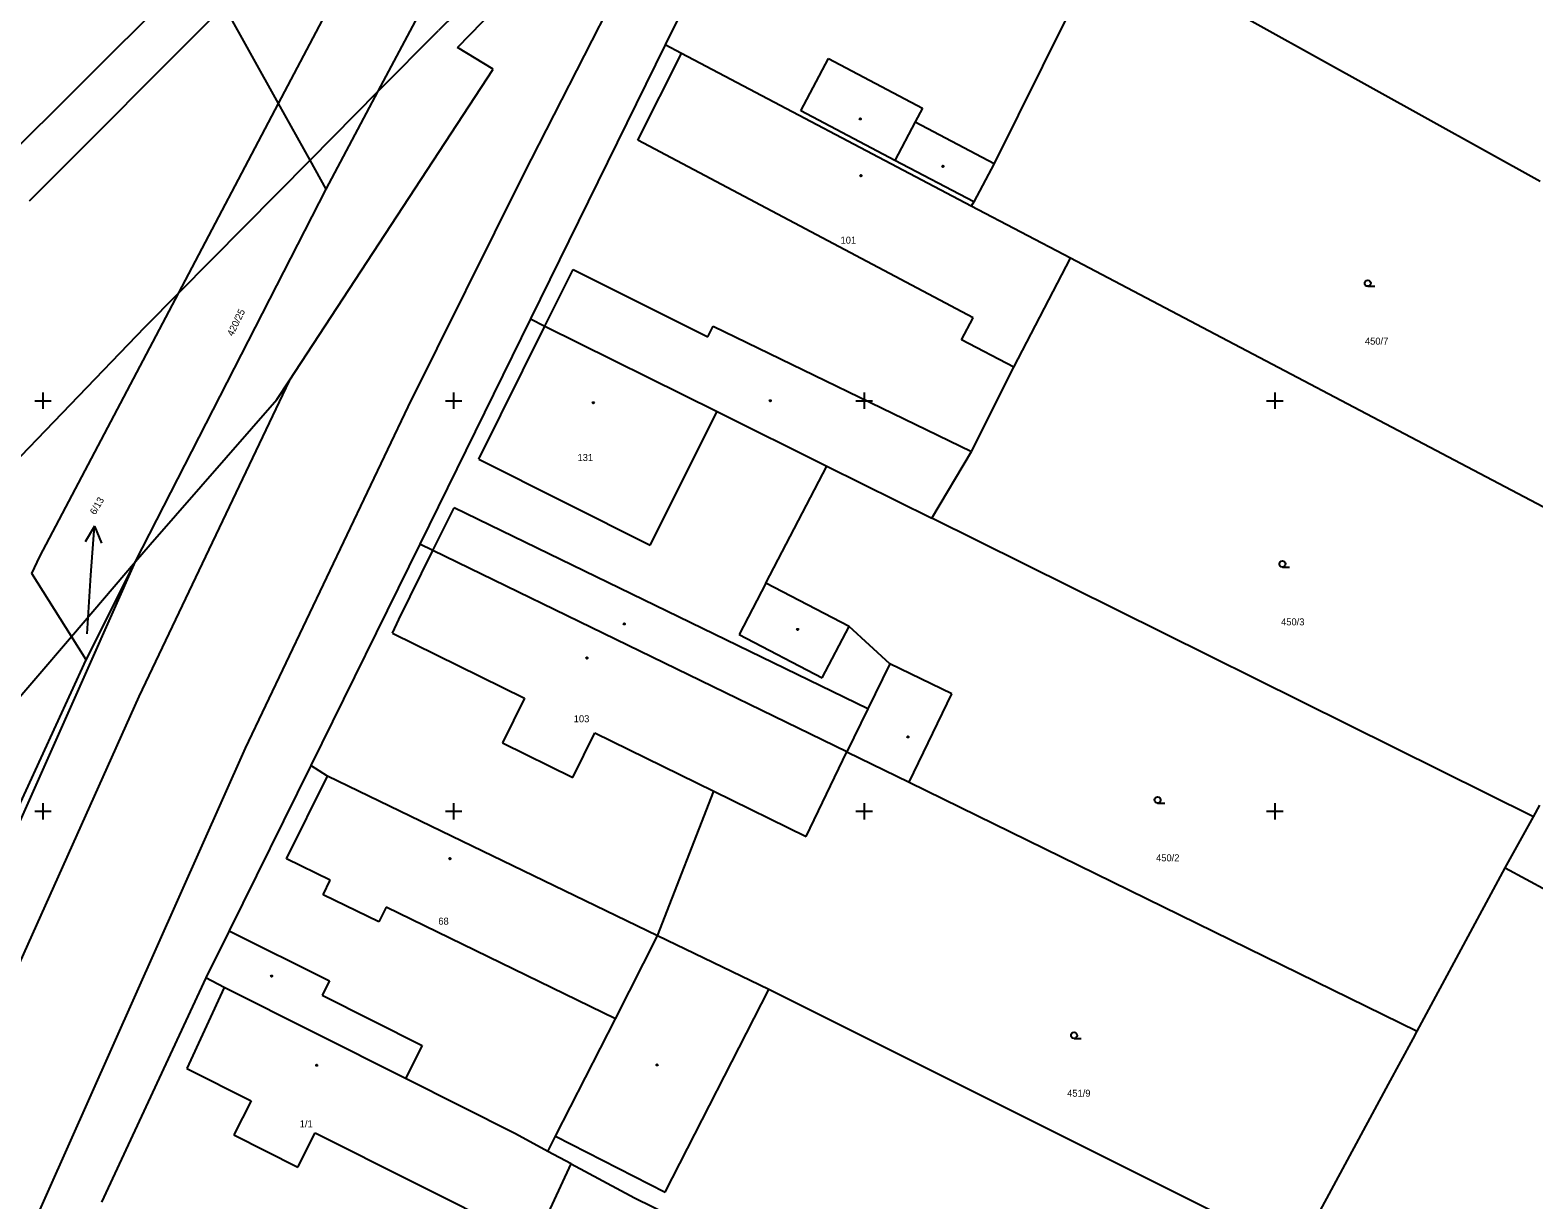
# Model space of a CAD drawing. Extents: x -711081 to -709338, y -1025122 to -1024092.
# Drawn here: x -709575.8 to -709484.2, y -1024373.7 to -1024302.4 of the extents above; entities that cross this region are included whole.
import ezdxf

# ---------------------------------------------------------------- set-up
doc = ezdxf.new("R2010")
doc.units = 0
for name, color, linetype in [('Z_hektometricka_sit', 7, 'Continuous'), ('Z_katastr_cisla_pozemkova', 7, 'Continuous'), ('Z_katastr_cisla_stavebni', 7, 'Continuous'), ('Z_katastr_hranice', 7, 'Continuous'), ('Z_katastr_parcelni_cislo_odkaz', 7, 'Continuous'), ('Z_katastr_vnitrni_kresba', 7, 'Continuous'), ('Z_katastr_znacky_budov', 7, 'Continuous'), ('Z_katastr_znacky_kultur', 7, 'Continuous')]:
    doc.layers.add(name, color=color, linetype=linetype)

msp = doc.modelspace()

# ---------------------------------------------------------------- linework, layer by layer
at = {"layer": 'Z_hektometricka_sit'}
for p, q in [((-709575, -1024324.5), (-709575, -1024325.5)), ((-709550, -1024324.5), (-709550, -1024325.5)), ((-709525, -1024324.5), (-709525, -1024325.5)), ((-709500, -1024324.5), (-709500, -1024325.5)), ((-709575.5, -1024325), (-709574.5, -1024325)), ((-709550.5, -1024325), (-709549.5, -1024325)), ((-709525.5, -1024325), (-709524.5, -1024325)), ((-709500.5, -1024325), (-709499.5, -1024325)), ((-709575.5, -1024350), (-709574.5, -1024350)), ((-709575, -1024349.5), (-709575, -1024350.5)), ((-709550.5, -1024350), (-709549.5, -1024350)), ((-709550, -1024349.5), (-709550, -1024350.5)), ((-709525.5, -1024350), (-709524.5, -1024350)), ((-709525, -1024349.5), (-709525, -1024350.5)), ((-709500.5, -1024350), (-709499.5, -1024350)), ((-709500, -1024349.5), (-709500, -1024350.5))]:
    msp.add_line(p, q, dxfattribs=at)
at = {"layer": 'Z_katastr_hranice'}
for p, q in [((-709554.59, -1024306.15), (-709543.91, -1024286.04)), ((-709528.47, -1024285.73), (-709537.12, -1024303.32)), ((-709549.76, -1024303.48), (-709533.11, -1024286.32)), ((-709560.66, -1024306.9), (-709550.52, -1024287.67)), ((-709483.85, -1024311.64), (-709510.03, -1024297.1)), ((-709560.66, -1024306.9), (-709563.96, -1024300.95)), ((-709512.68, -1024301.67), (-709517.09, -1024310.54)), ((-709547.59, -1024304.81), (-709549.76, -1024303.48)), ((-709537.12, -1024303.32), (-709545.32, -1024320.01)), ((-709536.12, -1024303.85), (-709537.12, -1024303.32)), ((-709518.48, -1024313.14), (-709536.12, -1024303.85)), ((-709560.01, -1024323.78), (-709547.59, -1024304.81)), ((-709557.76, -1024312.12), (-709554.59, -1024306.15)), ((-709566.73, -1024318.42), (-709560.66, -1024306.9)), ((-709558.74, -1024310.35), (-709560.66, -1024306.9)), ((-709557.76, -1024312.12), (-709558.74, -1024310.35)), ((-709517.09, -1024310.54), (-709518.33, -1024312.89)), ((-709569.37, -1024334.79), (-709557.76, -1024312.12)), ((-709518.33, -1024312.89), (-709518.48, -1024313.14)), ((-709512.45, -1024316.31), (-709518.48, -1024313.14)), ((-709515.9, -1024322.95), (-709512.45, -1024316.31)), ((-709476.08, -1024335.48), (-709512.45, -1024316.31)), ((-709575.2, -1024334.48), (-709566.73, -1024318.42)), ((-709545.32, -1024320.01), (-709552.06, -1024333.73)), ((-709545.32, -1024320.01), (-709544.44, -1024320.45)), ((-709544.44, -1024320.45), (-709533.95, -1024325.66)), ((-709560.76, -1024324.93), (-709560.01, -1024323.78)), ((-709518.46, -1024328.1), (-709515.9, -1024322.95)), ((-709568.48, -1024333.75), (-709560.76, -1024324.93)), ((-709533.95, -1024325.66), (-709527.27, -1024328.98)), ((-709520.89, -1024332.15), (-709518.46, -1024328.1)), ((-709530.99, -1024336.1), (-709527.27, -1024328.98)), ((-709527.27, -1024328.98), (-709520.89, -1024332.15)), ((-709484.25, -1024350.34), (-709520.89, -1024332.15)), ((-709569.37, -1024334.79), (-709568.48, -1024333.75)), ((-709552.06, -1024333.73), (-709558.69, -1024347.22)), ((-709551.26, -1024334.12), (-709552.06, -1024333.73)), ((-709575.67, -1024335.52), (-709575.2, -1024334.48)), ((-709573.27, -1024339.35), (-709569.37, -1024334.79)), ((-709572.37, -1024340.78), (-709569.37, -1024334.79)), ((-709572.17, -1024341.1), (-709569.37, -1024334.79)), ((-709526.05, -1024346.39), (-709551.26, -1024334.12)), ((-709573.27, -1024339.35), (-709575.67, -1024335.52)), ((-709525.92, -1024338.74), (-709530.99, -1024336.1)), ((-709585.46, -1024353.63), (-709573.27, -1024339.35)), ((-709572.37, -1024340.78), (-709573.27, -1024339.35)), ((-709523.43, -1024341.02), (-709525.92, -1024338.74)), ((-709605.06, -1024415.08), (-709572.17, -1024341.1)), ((-709586.68, -1024371.87), (-709572.37, -1024340.78)), ((-709519.66, -1024342.86), (-709523.43, -1024341.02)), ((-709522.27, -1024348.23), (-709519.66, -1024342.86)), ((-709528.54, -1024351.54), (-709526.05, -1024346.39)), ((-709526.05, -1024346.39), (-709522.27, -1024348.23)), ((-709558.69, -1024347.22), (-709563.66, -1024357.28)), ((-709557.67, -1024347.86), (-709558.69, -1024347.22)), ((-709537.58, -1024357.58), (-709557.67, -1024347.86)), ((-709522.27, -1024348.23), (-709491.33, -1024363.4)), ((-709537.58, -1024357.58), (-709534.16, -1024348.78)), ((-709534.16, -1024348.78), (-709528.54, -1024351.54)), ((-709485.97, -1024353.45), (-709484.25, -1024350.34)), ((-709484.25, -1024350.34), (-709483.86, -1024349.63)), ((-709491.33, -1024363.4), (-709485.97, -1024353.45)), ((-709485.97, -1024353.45), (-709476.09, -1024358.78)), ((-709563.66, -1024357.28), (-709565.08, -1024360.15)), ((-709530.8, -1024360.86), (-709537.58, -1024357.58)), ((-709565.08, -1024360.15), (-709571.44, -1024373.81)), ((-709563.97, -1024360.73), (-709565.08, -1024360.15)), ((-709552.93, -1024366.28), (-709563.97, -1024360.73)), ((-709537.12, -1024373.21), (-709530.8, -1024360.86)), ((-709498.64, -1024376.94), (-709530.8, -1024360.86)), ((-709493.08, -1024366.63), (-709491.58, -1024363.86)), ((-709491.58, -1024363.86), (-709491.33, -1024363.4)), ((-709546.24, -1024369.65), (-709552.93, -1024366.28)), ((-709497.39, -1024374.61), (-709493.08, -1024366.63)), ((-709544.26, -1024370.72), (-709546.24, -1024369.65)), ((-709544.26, -1024370.72), (-709543.8, -1024369.8)), ((-709543.8, -1024369.8), (-709537.12, -1024373.21)), ((-709542.85, -1024371.47), (-709544.26, -1024370.72)), ((-709544.48, -1024375.03), (-709542.85, -1024371.47)), ((-709542.85, -1024371.47), (-709538.99, -1024373.54)), ((-709538.99, -1024373.54), (-709505.48, -1024389.98))]:
    msp.add_line(p, q, dxfattribs=at)
at = {"layer": 'Z_katastr_parcelni_cislo_odkaz'}
for p, q in [((-709571.871, -1024332.636), (-709572.44, -1024333.6)), ((-709572.08, -1024335.63), (-709571.871, -1024332.636)), ((-709571.871, -1024332.636), (-709571.441, -1024333.67)), ((-709572.31, -1024339.2), (-709572.08, -1024335.63))]:
    msp.add_line(p, q, dxfattribs=at)
at = {"layer": 'Z_katastr_vnitrni_kresba'}
for p, q in [((-709523.18, -1024275.29), (-709550.92, -1024302.44)), ((-709545.72, -1024311.19), (-709532.94, -1024286.16)), ((-709577.71, -1024310.7), (-709565.37, -1024298.41)), ((-709575.83, -1024312.82), (-709563.96, -1024300.95)), ((-709554.59, -1024306.15), (-709550.92, -1024302.44)), ((-709538.78, -1024309.13), (-709536.12, -1024303.85)), ((-709528.85, -1024307.35), (-709527.17, -1024304.16)), ((-709527.17, -1024304.16), (-709521.45, -1024307.18)), ((-709558.74, -1024310.35), (-709554.59, -1024306.15)), ((-709523.13, -1024310.37), (-709528.85, -1024307.35)), ((-709521.45, -1024307.18), (-709521.89, -1024308.02)), ((-709521.89, -1024308.02), (-709523.13, -1024310.37)), ((-709521.89, -1024308.02), (-709517.09, -1024310.54)), ((-709518.36, -1024319.94), (-709538.78, -1024309.13)), ((-709566.73, -1024318.42), (-709558.74, -1024310.35)), ((-709518.33, -1024312.89), (-709523.13, -1024310.37)), ((-709552.77, -1024325.36), (-709545.72, -1024311.19)), ((-709544.44, -1024320.45), (-709542.72, -1024317.01)), ((-709542.72, -1024317.01), (-709534.52, -1024321.1)), ((-709568.8, -1024320.51), (-709566.73, -1024318.42)), ((-709519.07, -1024321.28), (-709518.36, -1024319.94)), ((-709607.17, -1024360.48), (-709568.8, -1024320.51)), ((-709548.47, -1024328.55), (-709544.44, -1024320.45)), ((-709534.52, -1024321.1), (-709534.2, -1024320.46)), ((-709534.2, -1024320.46), (-709518.46, -1024328.1)), ((-709515.9, -1024322.95), (-709519.07, -1024321.28)), ((-709560.01, -1024323.78), (-709569.16, -1024343.01)), ((-709562.67, -1024346.16), (-709552.77, -1024325.36)), ((-709538.03, -1024333.79), (-709533.95, -1024325.66)), ((-709548.47, -1024328.55), (-709538.03, -1024333.79)), ((-709551.26, -1024334.12), (-709549.97, -1024331.53)), ((-709524.77, -1024343.77), (-709549.97, -1024331.53)), ((-709553.33, -1024338.33), (-709551.26, -1024334.12)), ((-709530.99, -1024336.1), (-709532.62, -1024339.23)), ((-709553.72, -1024339.16), (-709553.33, -1024338.33)), ((-709553.72, -1024339.16), (-709545.68, -1024343.11)), ((-709532.62, -1024339.23), (-709527.55, -1024341.87)), ((-709527.55, -1024341.87), (-709525.92, -1024338.74)), ((-709523.43, -1024341.02), (-709524.77, -1024343.77)), ((-709569.16, -1024343.01), (-709581.28, -1024370.02)), ((-709545.68, -1024343.11), (-709547.02, -1024345.84)), ((-709524.77, -1024343.77), (-709526.05, -1024346.39)), ((-709542.74, -1024347.95), (-709541.4, -1024345.22)), ((-709541.4, -1024345.22), (-709534.16, -1024348.78)), ((-709574.78, -1024373.38), (-709562.67, -1024346.16)), ((-709547.02, -1024345.84), (-709542.74, -1024347.95)), ((-709560.17, -1024352.9), (-709557.67, -1024347.86)), ((-709557.51, -1024354.19), (-709560.17, -1024352.9)), ((-709557.95, -1024355.09), (-709557.51, -1024354.19)), ((-709554.55, -1024356.74), (-709557.95, -1024355.09)), ((-709554.11, -1024355.85), (-709554.55, -1024356.74)), ((-709540.15, -1024362.64), (-709554.11, -1024355.85)), ((-709563.66, -1024357.28), (-709557.56, -1024360.34)), ((-709540.15, -1024362.64), (-709537.58, -1024357.58)), ((-709557.56, -1024360.34), (-709558, -1024361.21)), ((-709563.97, -1024360.73), (-709566.25, -1024365.66)), ((-709558, -1024361.21), (-709551.92, -1024364.27)), ((-709543.8, -1024369.8), (-709540.15, -1024362.64)), ((-709551.92, -1024364.27), (-709552.93, -1024366.28)), ((-709566.25, -1024365.66), (-709562.33, -1024367.63)), ((-709562.33, -1024367.63), (-709563.37, -1024369.71)), ((-709559.48, -1024371.67), (-709558.43, -1024369.59)), ((-709558.43, -1024369.59), (-709546.34, -1024375.66)), ((-709563.37, -1024369.71), (-709559.48, -1024371.67)), ((-709591.53, -1024410.75), (-709574.78, -1024373.38))]:
    msp.add_line(p, q, dxfattribs=at)
at = {"layer": 'Z_katastr_znacky_budov'}
for centre in [(-709525.242, -1024307.83), (-709520.212, -1024310.72), (-709525.202, -1024311.29), (-709541.492, -1024325.12), (-709530.722, -1024325), (-709539.612, -1024338.59), (-709529.052, -1024338.93), (-709541.882, -1024340.67), (-709522.342, -1024345.47), (-709550.222, -1024352.89), (-709561.082, -1024360.04), (-709558.332, -1024365.47), (-709537.612, -1024365.45)]:
    msp.add_circle(centre, 0.0437, dxfattribs=at)
at = {"layer": 'Z_katastr_znacky_kultur'}
for p, q in [((-709494.338, -1024318.03), (-709493.901, -1024318.03)), ((-709499.538, -1024335.13), (-709499.101, -1024335.13)), ((-709507.138, -1024349.5), (-709506.701, -1024349.5)), ((-709512.218, -1024363.84), (-709511.781, -1024363.84))]:
    msp.add_line(p, q, dxfattribs=at)
for centre in [(-709494.338, -1024317.842), (-709499.538, -1024334.942), (-709507.138, -1024349.312), (-709512.218, -1024363.652)]:
    msp.add_circle(centre, 0.187, dxfattribs=at)

# ---------------------------------------------------------------- texts
at = {"layer": 'Z_katastr_cisla_pozemkova'}
for s, rotation, p in [('420/25', 64, (-709563.437, -1024321.105)), ('6/13', 60, (-709571.809, -1024331.983))]:
    msp.add_text(s, height=0.425, rotation=rotation, dxfattribs=at).set_placement(p)
for s, p in [('450/7', (-709494.513, -1024321.58)), ('450/3', (-709499.618, -1024338.679)), ('450/2', (-709507.228, -1024353.049)), ('451/9', (-709512.644, -1024367.39))]:
    msp.add_text(s, height=0.425, dxfattribs=at).set_placement(p)
at = {"layer": 'Z_katastr_cisla_stavebni'}
for s, p in [('101', (-709526.44, -1024315.429)), ('131', (-709542.455, -1024328.669)), ('103', (-709542.684, -1024344.58)), ('68', (-709550.928, -1024356.91)), ('1/1', (-709559.369, -1024369.25))]:
    msp.add_text(s, height=0.425, dxfattribs=at).set_placement(p)

doc.saveas('drawing.dxf')
